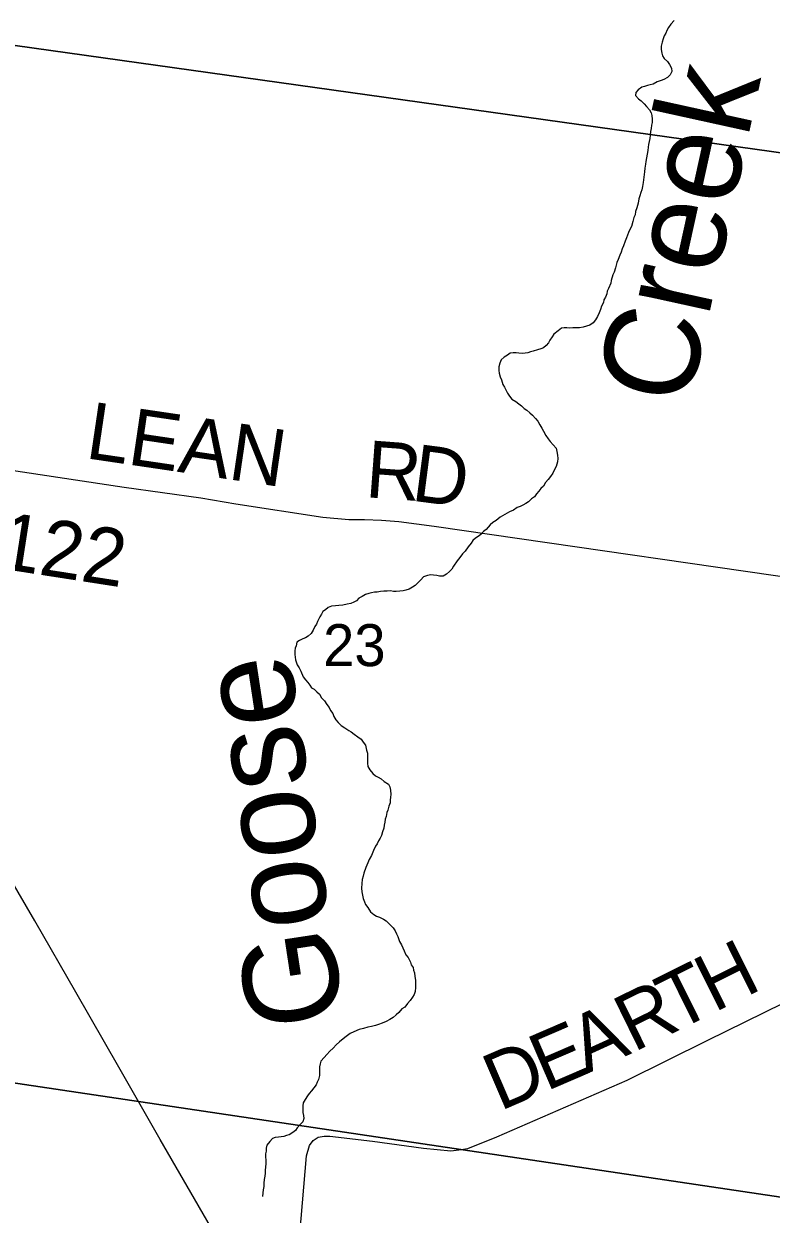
# Model space of a CAD drawing. Extents: x 1310247 to 1664935, y 284496 to 704931.
# Drawn here: x 1468579 to 1472511, y 555751 to 562017 of the extents above; entities that cross this region are included whole.
import ezdxf

# ---------------------------------------------------------------- set-up
doc = ezdxf.new("R2010")
doc.units = 0
for name, color, linetype in [('GM_X_County', 7, 'Continuous'), ('GM_X_County_Road_Text', 7, 'Continuous'), ('GM_X_Interstate_Shield', 7, 'Continuous'), ('GM_X_Minor_Lake_Text', 7, 'Continuous'), ('GM_X_Minor_River_Text', 7, 'Continuous'), ('GM_X_Township_Road', 7, 'Continuous'), ('GM_X_US_Location', 7, 'Continuous')]:
    doc.layers.add(name, color=color, linetype=linetype)

msp = doc.modelspace()

# ---------------------------------------------------------------- linework, layer by layer
at = {"layer": 'GM_X_County'}
for points in [[(1473763.6, 566593.3), (1473262.1, 561240.1), (1467880, 561994.1), (1468398.6, 567407)], [(1467880, 561994.1), (1473262.1, 561240.1), (1472773.1, 555808.6), (1467425.8, 556605.9)], [(1467425.8, 556605.9), (1472773.1, 555808.6), (1472356.2, 551175.6), (1466929.1, 551282.5), (1467215, 553974.4)]]:
    msp.add_lwpolyline(points, close=True, dxfattribs=at)
at = {"layer": 'GM_X_County_Road_Text'}
for points in [[(1467639.7, 559007.9), (1467672.8, 559319.1), (1467703.5, 559691.4), (1467708.5, 559721.3), (1467717.4, 559746.9), (1467730.4, 559764.1), (1467750.4, 559772.3), (1467774.4, 559775.9), (1467821.6, 559773.5), (1468348.7, 559692.6), (1469105.8, 559576.9), (1469509.2, 559521.4), (1469694, 559490.1), (1470151.7, 559420.4), (1470288.7, 559408), (1470370.8, 559408), (1470461.1, 559404.4), (1470551.5, 559396.7), (1470738.1, 559371.9), (1472970.4, 559049.5), (1473027.7, 559033.6), (1473047.2, 559010.5), (1473055.2, 558985.4)], [(1469942, 555026), (1469971.6, 555059.7), (1469982.7, 555089.9), (1470066.1, 556058.3), (1470081.4, 556112.6), (1470100.3, 556139.8), (1470128.1, 556155.7), (1470158.2, 556161.6), (1470189.5, 556161.6), (1470413.9, 556136.2), (1470682, 556099), (1470824.4, 556084.8), (1470868.1, 556089), (1470914.1, 556097.2), (1471066.5, 556157.5), (1471753.3, 556456.3), (1472173.2, 556666), (1472776.7, 556961.3), (1472827.5, 557002.6), (1472852.3, 557027.4), (1472881.9, 557086.5), (1472892.5, 557177.4), (1473036.1, 558666.9)]]:
    msp.add_lwpolyline(points, dxfattribs=at)
at = {"layer": 'GM_X_Interstate_Shield'}
msp.add_lwpolyline([(1472168.1, 551152.6), (1471897.4, 551606.7), (1471625.2, 552079), (1471433.9, 552405.3), (1471165.4, 552865.4), (1470920.6, 553321), (1470670.2, 553747.4), (1470571.6, 553919.9), (1470402.7, 554211.6), (1470165.3, 554632.1), (1469979.5, 554957.8), (1469942, 555026), (1469560, 555685.6), (1469295.4, 556143.9), (1469078.9, 556525.7), (1468852.1, 556920.2), (1468636, 557295.8), (1468416.3, 557672.6)], dxfattribs=at)
at = {"layer": 'GM_X_Minor_River_Text'}
for points in [[(1471999.4, 562034.2), (1471983, 562014.5), (1471970.6, 561996.7), (1471962.2, 561980.8), (1471955.9, 561966.9), (1471947.6, 561953), (1471943.2, 561937.1), (1471936.8, 561919.2), (1471932.4, 561899.2), (1471932, 561881.2), (1471935.6, 561863), (1471939.3, 561848.9), (1471947, 561834.7), (1471964.7, 561818.3), (1471976.3, 561802), (1471986, 561783.7), (1471987.6, 561765.6), (1471979.2, 561747.8), (1471964.9, 561734), (1471946.6, 561724.4), (1471932.5, 561718.7), (1471910.3, 561711.1), (1471890, 561699.5), (1471873.9, 561695.9), (1471859.8, 561692.2), (1471843.7, 561686.5), (1471829.6, 561682.8), (1471811.2, 561669.2), (1471798.9, 561655.4), (1471796.6, 561639.4), (1471812.2, 561621), (1471826, 561610.7), (1471841.7, 561596.3), (1471855.4, 561581.9), (1471871, 561563.5), (1471878.7, 561547.3), (1471882.4, 561533.2), (1471884, 561515.1), (1471883.6, 561497.1), (1471881.3, 561483.1), (1471878.9, 561465.1), (1471876.5, 561449.1), (1471874.1, 561431.1), (1471871.8, 561413.1), (1471869.4, 561397.1), (1471865, 561381.1), (1471862.7, 561367.2), (1471862.3, 561349.1), (1471857.9, 561331.2), (1471855.5, 561311.2), (1471851.1, 561291.2), (1471848.8, 561277.2)], [(1471848.8, 561277.2), (1471846.3, 561257.2), (1471843.9, 561237.2), (1471841.6, 561223.2), (1471841.3, 561209.2), (1471839, 561195.2), (1471836.7, 561181.2), (1471834.2, 561161.2), (1471829.8, 561143.2), (1471825.5, 561129.3), (1471819.1, 561111.3), (1471814.8, 561095.4), (1471810.3, 561073.4), (1471803.7, 561047.5), (1471797.3, 561029.6), (1471794.9, 561011.6), (1471788.6, 560997.7), (1471782.1, 560975.7), (1471775.5, 560949.8), (1471767.2, 560933.9), (1471760.8, 560918), (1471754.5, 560904.1), (1471750.2, 560890.2), (1471741.8, 560872.3), (1471733.3, 560848.4), (1471726.9, 560832.5), (1471720.5, 560814.6), (1471714.2, 560798.7), (1471705.7, 560776.8), (1471699.3, 560760.9), (1471695, 560746.9), (1471690.7, 560733), (1471684.2, 560709.1), (1471677.9, 560695.2), (1471669.2, 560665.3), (1471666.9, 560651.3), (1471654.3, 560623.5), (1471648, 560609.6), (1471645.7, 560595.6), (1471639.3, 560577.7), (1471631, 560563.8), (1471628.6, 560549.8), (1471618.2, 560530), (1471611.8, 560512.1), (1471605.4, 560496.2), (1471597, 560476.3), (1471586.6, 560458.4), (1471574.2, 560442.7), (1471556, 560431), (1471539.8, 560425.4), (1471521.7, 560419.7), (1471501.6, 560416.2), (1471483.6, 560416.6), (1471467.5, 560416.9), (1471449.5, 560415.3), (1471435.5, 560415.6), (1471421.5, 560415.9), (1471407.4, 560414.2), (1471389.1, 560400.5), (1471366.7, 560383), (1471358.4, 560369.1), (1471346, 560351.3), (1471339.6, 560337.4), (1471327.3, 560323.7), (1471313.1, 560311.9), (1471298.9, 560306.2), (1471280.8, 560300.6), (1471258.6, 560293.1), (1471244.5, 560289.3), (1471230.4, 560285.6), (1471216.3, 560283.9), (1471202.3, 560282.2), (1471182.2, 560282.7), (1471168.3, 560285), (1471152.3, 560285.3), (1471138.2, 560283.6), (1471123.9, 560271.9), (1471105.7, 560262.3), (1471089.4, 560248.6), (1471083, 560230.7), (1471078.5, 560210.7), (1471078.1, 560192.7), (1471079.8, 560178.6), (1471085.4, 560158.4), (1471091.1, 560142.2), (1471098.5, 560118), (1471108.3, 560103.8), (1471114, 560089.6), (1471123.6, 560073.3), (1471133.3, 560057.1), (1471146.9, 560040.7), (1471166.7, 560028.3), (1471182.4, 560015.9), (1471196.2, 560005.6), (1471211.9, 559991.2), (1471225.8, 559982.9), (1471241.5, 559968.5), (1471255.2, 559956.2), (1471270.9, 559939.8), (1471282.6, 559925.5), (1471294.2, 559905.1)], [(1471294.2, 559905.1), (1471303.8, 559888.9), (1471313.5, 559872.6), (1471325, 559850.3), (1471336.6, 559832), (1471348.3, 559817.7), (1471364, 559801.3), (1471379.6, 559782.9), (1471383.2, 559764.8), (1471386.8, 559746.7), (1471388.5, 559728.6), (1471386.1, 559710.6), (1471379.5, 559686.7), (1471371.2, 559670.8), (1471362.7, 559650.9), (1471350.3, 559633.1), (1471338, 559617.4), (1471323.6, 559601.6), (1471313.2, 559583.8), (1471298.9, 559570.1), (1471288.6, 559556.2), (1471276.3, 559542.5), (1471265.9, 559526.7), (1471249.7, 559517), (1471233.3, 559501.3), (1471219.1, 559491.6), (1471204.9, 559483.8), (1471190.7, 559476.1), (1471174.6, 559470.5), (1471154.2, 559456.9), (1471134, 559447.3), (1471109.7, 559433.8), (1471085.3, 559420.2), (1471062.9, 559402.7), (1471046.7, 559391), (1471032.4, 559379.3), (1471011.8, 559355.6), (1470997.6, 559343.9), (1470983.2, 559328.2), (1470969, 559318.5), (1470954.7, 559308.7), (1470940.5, 559297), (1470932.2, 559283.2), (1470915.7, 559263.5), (1470901.2, 559241.7), (1470886.9, 559226), (1470872.4, 559208.2), (1470858, 559190.5), (1470839.4, 559162.8), (1470831.1, 559146.9), (1470818.7, 559133.2), (1470802.4, 559119.5), (1470784.2, 559109.8), (1470766.2, 559110.2), (1470752.2, 559112.5), (1470734.2, 559114.9), (1470720.3, 559117.2), (1470702.2, 559113.6), (1470682, 559106), (1470667.6, 559090.3), (1470653.3, 559076.6), (1470636.9, 559060.9), (1470622.7, 559051.2), (1470606.5, 559041.5), (1470588.3, 559035.9), (1470574.2, 559032.2), (1470556.2, 559030.5), (1470538.1, 559028.9), (1470524.1, 559029.2), (1470508.1, 559031.6), (1470490.1, 559030), (1470472, 559030.4), (1470456, 559028.7), (1470437.9, 559025.1), (1470423.9, 559025.4), (1470407.8, 559021.7), (1470393.7, 559018), (1470375.5, 559012.4), (1470359.3, 559002.7), (1470341.1, 558993.1), (1470328.7, 558979.3), (1470314.6, 558971.6), (1470298.4, 558965.9), (1470280.3, 558962.3), (1470256.2, 558956.8), (1470236.1, 558955.2), (1470218, 558953.6), (1470198, 558952.1), (1470179.8, 558944.4), (1470165.5, 558932.7), (1470151.3, 558923), (1470145, 558909.1), (1470136.7, 558895.2), (1470124.1, 558871.4), (1470117.8, 558857.5), (1470109.5, 558843.7), (1470101.1, 558825.8), (1470090.7, 558808), (1470074.4, 558794.3), (1470060.2, 558784.5), (1470046, 558778.8)], [(1470046, 558778.8), (1470029.8, 558771.2), (1470015.6, 558761.4), (1470011.2, 558743.5), (1470006.9, 558729.5), (1470004.6, 558715.6), (1470004.2, 558697.5), (1470007.6, 558669.3), (1470017, 558643.1), (1470026.7, 558626.8), (1470036.3, 558608.5), (1470047.7, 558580.2), (1470061.4, 558563.9), (1470073.1, 558549.6), (1470082.8, 558535.3), (1470092.5, 558521.1), (1470106.3, 558514.8), (1470120.1, 558500.4), (1470133.8, 558488.1), (1470145.4, 558469.8), (1470161.1, 558453.4), (1470172.7, 558433.1), (1470184.4, 558418.8), (1470192, 558402.6), (1470203.7, 558386.3), (1470209.3, 558370.1), (1470221, 558353.8), (1470232.7, 558339.5), (1470248.4, 558323.1), (1470268.1, 558310.7), (1470287.8, 558296.2), (1470301.7, 558289.9), (1470317.5, 558277.5), (1470335.2, 558263.1), (1470352.9, 558250.7), (1470364.6, 558236.4), (1470376.3, 558220), (1470381.7, 558193.9), (1470387.4, 558177.7), (1470387.1, 558163.7), (1470386.6, 558143.6), (1470386.2, 558125.6), (1470387.9, 558107.5), (1470399.5, 558089.2), (1470415.1, 558070.8), (1470428.8, 558058.4), (1470442.7, 558052.1), (1470458.5, 558041.8), (1470474.3, 558029.4), (1470498, 558014.8), (1470503.7, 558000.7), (1470507.3, 557982.5), (1470508.8, 557960.4), (1470508.5, 557946.4), (1470506.2, 557930.4), (1470505.9, 557916.4), (1470499.5, 557898.4), (1470493, 557878.5), (1470488.7, 557864.6), (1470484.3, 557844.6), (1470479.9, 557830.7), (1470477.6, 557814.7), (1470475.2, 557798.7), (1470472.9, 557782.7), (1470466.5, 557762.8), (1470460.1, 557744.9), (1470453.7, 557730.9), (1470445.4, 557717.1), (1470437.1, 557701.2), (1470428.8, 557687.4), (1470418.3, 557665.5), (1470407.7, 557639.7), (1470395.2, 557617.9), (1470388.8, 557600), (1470378.3, 557576.1), (1470367.6, 557546.3), (1470363.3, 557530.3), (1470358.9, 557512.4), (1470356.4, 557492.3), (1470355.9, 557466.3), (1470357.5, 557448.2), (1470361.1, 557430.1), (1470364.7, 557411.9), (1470370.3, 557395.8), (1470376, 557381.6), (1470387.7, 557365.3), (1470403.2, 557342.9), (1470420.9, 557328.5), (1470434.8, 557320.2), (1470450.7, 557313.8), (1470470.5, 557303.3), (1470484.3, 557295), (1470498.1, 557282.7), (1470521.6, 557258.1), (1470533.2, 557241.8), (1470538.9, 557227.6), (1470546.6, 557213.4), (1470556, 557187.1), (1470565.7, 557168.9), (1470573.3, 557152.7), (1470579, 557136.5)], [(1470579, 557136.5), (1470588.6, 557116.2), (1470600.2, 557101.9), (1470613.7, 557077.6), (1470617.4, 557063.4), (1470627.1, 557049.2), (1470628.8, 557035.1), (1470634.5, 557021), (1470636.1, 557002.9), (1470639.7, 556982.7), (1470639.4, 556968.7), (1470638.9, 556944.6), (1470638.4, 556922.6), (1470632, 556906.7), (1470623.7, 556892.8), (1470611.3, 556875), (1470597, 556859.3), (1470582.6, 556841.5), (1470568.3, 556831.8), (1470551.9, 556812.1), (1470537.6, 556800.4), (1470521.3, 556786.7), (1470505, 556775), (1470484.8, 556765.4), (1470464.5, 556755.9), (1470444.4, 556750.3), (1470428.2, 556744.6), (1470408.1, 556739), (1470388, 556735.4), (1470365.8, 556727.9), (1470343.7, 556722.4), (1470315.4, 556710.9), (1470295.1, 556701.4), (1470274.8, 556685.8), (1470258.5, 556674.1), (1470240.1, 556658.4), (1470221.8, 556642.8), (1470205.4, 556625.1), (1470189, 556609.4), (1470172.6, 556591.7), (1470158.2, 556575.9), (1470141.8, 556556.2), (1470137.5, 556542.3), (1470135.1, 556526.3), (1470134.7, 556508.3), (1470134.4, 556494.2), (1470134.1, 556480.2), (1470129.7, 556460.2), (1470121.4, 556446.4), (1470117, 556432.4), (1470104.7, 556416.6), (1470092.3, 556400.9), (1470080, 556387.1), (1470071.7, 556373.2), (1470059.3, 556355.4), (1470048.9, 556337.6), (1470046.5, 556321.6), (1470046.2, 556307.6), (1470045.8, 556285.5), (1470049.5, 556271.4), (1470051.1, 556255.3), (1470046.7, 556237.4), (1470032.4, 556223.6), (1470016, 556205.9), (1470007.7, 556192.1), (1469993.4, 556180.4), (1469975.1, 556168.7), (1469961, 556165), (1469946.9, 556159.3), (1469932.8, 556157.6), (1469918.8, 556155.9), (1469900.7, 556154.3), (1469886.6, 556148.6), (1469872.2, 556132.8), (1469857.8, 556115.1), (1469853.4, 556099.1), (1469853.1, 556083.1), (1469850.8, 556069.1), (1469850.4, 556053.1), (1469852, 556035), (1469851.7, 556016.9), (1469849.3, 556000.9), (1469848.9, 555980.9), (1469848.6, 555966.9), (1469846.2, 555950.9), (1469843.8, 555932.9), (1469841.4, 555914.9), (1469841, 555896.8), (1469838.6, 555878.8), (1469836.3, 555862.8), (1469833.9, 555844.8)]]:
    msp.add_lwpolyline(points, dxfattribs=at)

# ---------------------------------------------------------------- texts
at = {"layer": 'GM_X_Minor_Lake_Text'}
for s, height, rotation, p in [('Creek', 499.92, 77.59531, (1472075.2, 559990.8)), ('Goose', 499.9, 98.62355, (1470268.8, 556771))]:
    msp.add_text(s, height=height, rotation=rotation, dxfattribs=at).set_placement(p)
at = {"layer": 'GM_X_Township_Road'}
for s, rotation, p in [('LEAN', 351.59796, (1468896.5, 559731.3)), ('R', 355.74977, (1470370.1, 559525.6)), ('D', 352.6066, (1470611.5, 559507.8)), ('C-122', 351.1691, (1468011.9, 559218.2)), ('H', 26.4311, (1472210.3, 556810.4)), ('T', 26.42857, (1472009.3, 556710.5)), ('R', 26.12527, (1471786.6, 556601.2)), ('E', 23.328, (1471325.8, 556396.2)), ('A', 24.49429, (1471537.9, 556487.8)), ('D', 23.24307, (1471082.7, 556291.9))]:
    msp.add_text(s, height=300, rotation=rotation, dxfattribs=at).set_placement(p)
at = {"layer": 'GM_X_US_Location'}
msp.add_text('23', height=221, rotation=0.00001, dxfattribs=at).set_placement((1470153.2, 558635.8))

doc.saveas('drawing.dxf')
